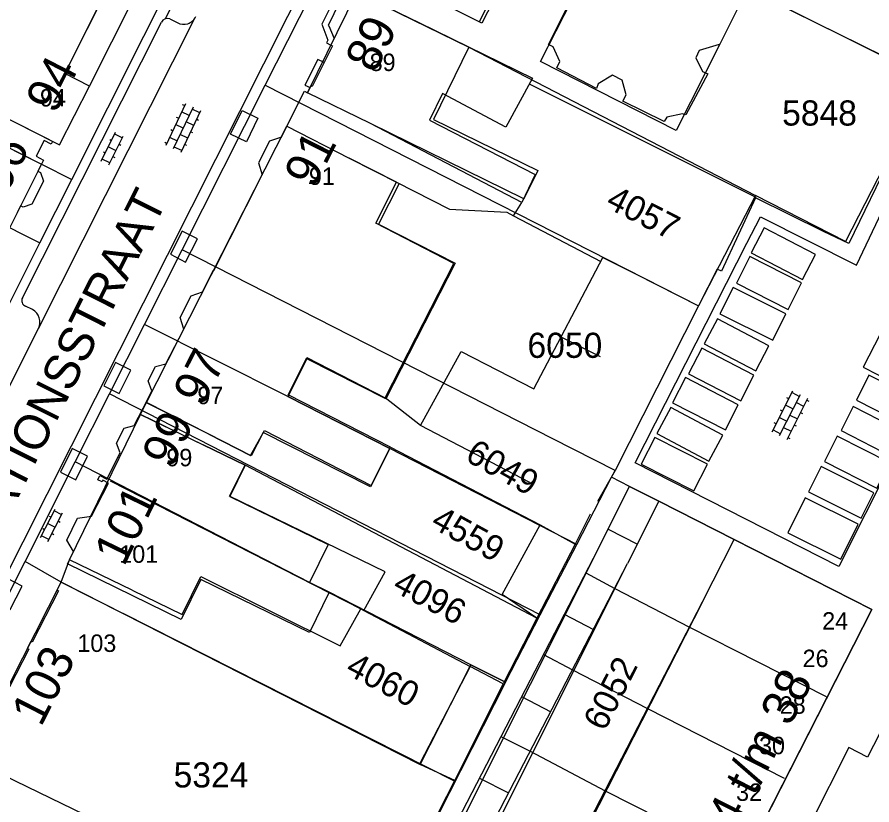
# Model space of a CAD drawing. Extents: x 148816 to 151297, y 399515 to 402500.
# Drawn here: x 150336.1 to 150397.3, y 399575.8 to 399632.2 of the extents above; entities that cross this region are included whole.
import ezdxf

# ---------------------------------------------------------------- set-up
doc = ezdxf.new("R2010")
doc.units = 0
for name, color, linetype in [('B01 Hoofdgebouw  [D] Norm', 7, 'Continuous'), ('B01 Hoofdgebouw  [T] Norm', 7, 'Continuous'), ('B01 hoofgebouw', 7, 'Continuous'), ('B02 Bijgebouw  [D] Norm', 7, 'Continuous'), ('B07 Tussenmuur  [D] Norm', 7, 'Continuous'), ('G01 perceelsgrens', 7, 'Continuous'), ('S02 Open verharding  Norm', 7, 'Continuous'), ('T04 Haag heg  [D] Gem', 7, 'Continuous'), ('V00 Kant verharding algemeen  [T] Norm', 7, 'Continuous'), ('V00 Kant verharding algemeen secundair  [T] Gem', 7, 'Continuous'), ('Z01 perceelnummer', 7, 'Continuous'), ('Z02 huisnummer', 7, 'Continuous'), ('Z02 Huisnummer  [Tekst] Norm', 7, 'Continuous'), ('Z06 straatnaam', 7, 'Continuous')]:
    doc.layers.add(name, color=color, linetype=linetype)

msp = doc.modelspace()

# ---------------------------------------------------------------- linework, layer by layer
at = {"layer": 'B01 Hoofdgebouw  [D] Norm'}
for points in [[(150371.129, 399635.718), (150369.178, 399631.874), (150365.05, 399633.98)], [(150386.38, 399630.23), (150386.358, 399630.241), (150384.942, 399629.808), (150384.688, 399629.3), (150385.169, 399628.308), (150385.55, 399628.155), (150383.972, 399625.208), (150383.743, 399625.284), (150382.625, 399625.057), (150382.421, 399624.726), (150379.476, 399626.203), (150379.705, 399626.635), (150379.427, 399627.703), (150378.716, 399628.06), (150377.699, 399627.425), (150377.572, 399627.095), (150374.753, 399628.572), (150374.957, 399629.029), (150374.476, 399630.072), (150374.146, 399630.25), (150375.521, 399632.994)], [(150364.92, 399631.79), (150372.99, 399627.836), (150371.09, 399624.33), (150366.57, 399626.749), (150365.628, 399624.843), (150373.195, 399620.947), (150372.227, 399618.94), (150361.4, 399624.59)], [(150349.83, 399602.34), (150352.808, 399600.824), (150353.814, 399602.612), (150361.456, 399598.665), (150362.832, 399601.409), (150355.519, 399605.178), (150356.843, 399607.846), (150362.455, 399604.943), (150367.369, 399614.572), (150361.783, 399617.45), (150363.274, 399620.397), (150359.89, 399622.12)], [(150372.806, 399598.885), (150364.993, 399602.983), (150367.895, 399608.268), (150373.1, 399605.594), (150378.04, 399615.006), (150380.42, 399613.8)], [(150344.35, 399591.17), (150347.916, 399589.431), (150349.254, 399592.169), (150359.233, 399587.203), (150360.709, 399589.845), (150360.938, 399589.718), (150362.465, 399592.487), (150351.319, 399597.912), (150352.44, 399600.12), (150349.44, 399601.58)], [(150377.7, 399594.14), (150367.602, 399574.638), (150369.684, 399573.569), (150379.81, 399593.08)], [(150380.66, 399568.17), (150375.18, 399570.965), (150385.17, 399590.35)], [(150354.55, 399562.88), (150358.858, 399570.91), (150362.971, 399568.821), (150367.428, 399577.511), (150343.71, 399589.5)], [(150367.428, 399577.511), (150370.891, 399584.472), (150368.53, 399585.72), (150364.949, 399578.764)]]:
    msp.add_lwpolyline(points, dxfattribs=at)
msp.add_lwpolyline([(150376.06, 399594.483), (150373.31, 399589.173), (150370.822, 399590.878), (150373.546, 399595.858)], close=True, dxfattribs=at)
at = {"layer": 'B01 Hoofdgebouw  [T] Norm'}
for p, q in [((150339.52, 399628.18), (150344.29, 399637.67)), ((150360.43, 399633.99), (150364.92, 399631.79)), ((150359.2, 399633.273), (150358.387, 399631.61)), ((150387.87, 399633.18), (150386.38, 399630.23)), ((150358.387, 399631.61), (150358.431, 399631.588)), ((150358.431, 399631.588), (150358.815, 399630.688)), ((150358.815, 399630.688), (150358.577, 399630.202)), ((150358.578, 399630.201), (150358.816, 399630.688)), ((150358.693, 399630.144), (150357.242, 399627.247)), ((150358.577, 399630.202), (150358.693, 399630.144)), ((150341.3, 399627.27), (150339.52, 399628.18)), ((150339.15, 399623.06), (150341.3, 399627.27)), ((150356.91, 399626.79), (150357.154, 399627.289)), ((150357.242, 399627.247), (150357.159, 399627.287)), ((150361.4, 399624.59), (150356.91, 399626.79)), ((150334.72, 399625.32), (150339.15, 399623.06)), ((150355.03, 399623.604), (150355.43, 399624.39)), ((150355.43, 399624.39), (150359.89, 399622.12)), ((150333.39, 399623.93), (150337.86, 399621.69)), ((150355.029, 399623.605), (150354.187, 399623.316)), ((150338.046, 399623.364), (150337.472, 399622.243)), ((150338.545, 399623.109), (150338.046, 399623.364)), ((150338.65, 399623.314), (150338.545, 399623.109)), ((150354.187, 399623.316), (150353.399, 399621.776)), ((150337.472, 399622.243), (150338.003, 399621.97)), ((150338.003, 399621.97), (150337.86, 399621.69)), ((150353.399, 399621.776), (150353.663, 399620.915)), ((150337.86, 399621.69), (150337.606, 399621.183)), ((150337.606, 399621.183), (150337.796, 399621.086)), ((150337.796, 399621.086), (150337.996, 399620.467)), ((150350.183, 399614.073), (150353.663, 399620.915)), ((150337.996, 399620.467), (150337.165, 399618.811)), ((150337.165, 399618.811), (150336.548, 399618.607)), ((150336.361, 399618.701), (150336.114, 399618.208)), ((150336.548, 399618.607), (150336.361, 399618.701)), ((150349.386, 399612.529), (150350.162, 399614.084)), ((150380.42, 399613.8), (150384.88, 399611.54)), ((150347.778, 399610.715), (150348.562, 399612.254)), ((150348.562, 399612.254), (150349.386, 399612.529)), ((150384.88, 399611.54), (150378.91, 399599.76)), ((150348.053, 399609.873), (150347.778, 399610.715)), ((150346.753, 399607.395), (150348.053, 399609.873)), ((150345.494, 399606.163), (150346.027, 399607.204)), ((150346.027, 399607.204), (150346.753, 399607.395)), ((150345.766, 399605.461), (150345.494, 399606.163)), ((150345.126, 399604.208), (150345.766, 399605.461)), ((150344.493, 399602.968), (150345.126, 399604.208)), ((150349.83, 399602.34), (150345.339, 399604.626)), ((150344.91, 399603.785), (150349.44, 399601.58)), ((150343.767, 399602.778), (150344.493, 399602.968)), ((150343.22, 399601.71), (150343.767, 399602.778)), ((150343.493, 399601.008), (150343.22, 399601.71)), ((150378.91, 399599.76), (150374.45, 399602.02)), ((150342.536, 399599.136), (150343.493, 399601.008)), ((150341.897, 399599.089), (150342.046, 399599.384)), ((150342.046, 399599.384), (150342.536, 399599.136)), ((150341.45, 399596.487), (150342.648, 399598.844)), ((150342.193, 399598.939), (150341.897, 399599.089)), ((150342.247, 399599.046), (150342.193, 399598.939)), ((150342.648, 399598.844), (150342.247, 399599.046)), ((150377.7, 399594.14), (150379.94, 399598.61)), ((150379.94, 399598.61), (150382.05, 399597.55)), ((150382.05, 399597.55), (150379.81, 399593.08)), ((150339.68, 399594.77), (150340.442, 399596.333)), ((150340.442, 399596.333), (150341.45, 399596.487)), ((150340.145, 399593.943), (150339.68, 399594.77)), ((150385.17, 399590.35), (150387.44, 399594.81)), ((150387.44, 399594.81), (150397.29, 399589.79)), ((150339.86, 399593.36), (150340.145, 399593.943)), ((150344.35, 399591.17), (150339.86, 399593.36)), ((150338.972, 399591.192), (150339.26, 399591.76)), ((150338.972, 399591.192), (150339.07, 399591.142)), ((150339.26, 399591.76), (150343.71, 399589.5)), ((150339.07, 399591.142), (150337.202, 399587.46)), ((150397.29, 399589.79), (150385.11, 399565.9)), ((150336.848, 399587.002), (150337.105, 399587.509)), ((150337.202, 399587.46), (150337.104, 399587.509)), ((150336.945, 399586.952), (150335.104, 399583.323)), ((150336.847, 399587.002), (150336.945, 399586.952))]:
    msp.add_line(p, q, dxfattribs=at)
at = {"layer": 'B01 hoofgebouw'}
for points in [[(150365.05, 399633.98), (150360.6, 399636.25), (150365.49, 399645.85), (150374.08, 399641.54), (150374.03, 399641.45), (150377.62, 399639.62), (150377.15, 399638.67), (150383.08, 399635.63), (150384.24, 399636.03), (150384.39, 399636.31), (150387.35, 399634.79), (150387.21, 399634.51), (150387.58, 399633.341), (150387.87, 399633.18), (150386.38, 399630.23)], [(150334.72, 399625.32), (150338.672, 399623.304), (150339.15, 399623.06), (150341.3, 399627.27), (150339.52, 399628.18), (150344.29, 399637.67)], [(150386.38, 399630.23), (150383.276, 399624.084), (150373.576, 399629.025), (150375.812, 399633.416), (150371.371, 399635.678), (150369.38, 399631.771), (150365.05, 399633.98)], [(150361.4, 399624.591), (150356.91, 399626.79), (150360.43, 399633.99), (150364.92, 399631.79)], [(150364.92, 399631.79), (150368.448, 399630.061), (150365.916, 399624.882), (150373.377, 399621.234), (150372.387, 399619.21), (150361.4, 399624.591)], [(150349.83, 399602.34), (150345.37, 399604.61), (150355.43, 399624.39), (150359.89, 399622.12)], [(150333.39, 399623.93), (150337.86, 399621.69), (150334.79, 399615.57), (150334.96, 399615.48), (150335.18, 399614.84), (150330.34, 399605.23), (150312.38, 399614.28), (150309.57, 399608.7), (150315.67, 399605.63), (150317.13, 399608.55), (150328.89, 399602.64), (150324.83, 399594.57), (150320.36, 399596.81)], [(150359.89, 399622.12), (150363.464, 399620.301), (150361.983, 399617.39), (150367.46, 399614.604), (150362.512, 399604.876), (150356.86, 399607.751), (150355.484, 399605.047), (150362.794, 399601.329), (150361.396, 399598.58), (150353.727, 399602.481), (150352.869, 399600.793), (150349.83, 399602.34)], [(150380.42, 399613.8), (150384.88, 399611.54), (150378.91, 399599.76), (150374.45, 399602.02)], [(150380.42, 399613.8), (150384.88, 399611.54), (150378.91, 399599.76), (150374.45, 399602.02)], [(150375.136, 399609.275), (150377.845, 399607.902)], [(150344.94, 399603.77), (150345.37, 399604.61)], [(150344.35, 399591.17), (150339.86, 399593.36), (150344.94, 399603.77), (150349.44, 399601.58)], [(150349.44, 399601.58), (150352.436, 399600.122), (150351.342, 399597.882), (150358.37, 399594.453), (150357.041, 399591.73), (150358.452, 399591.041), (150357.045, 399588.157), (150349.263, 399591.954), (150347.86, 399589.079), (150339.711, 399593.056), (150339.86, 399593.36)], [(150377.7, 399594.14), (150379.94, 399598.61), (150382.05, 399597.55), (150379.81, 399593.08)], [(150385.17, 399590.35), (150387.44, 399594.81), (150397.29, 399589.79), (150385.11, 399565.9), (150380.66, 399568.17)], [(150377.7, 399594.14), (150367.961, 399574.705), (150370.072, 399573.647), (150379.81, 399593.08)], [(150336.86, 399561.89), (150327.02, 399566.681), (150326.45, 399568.341), (150326.28, 399568.43), (150328.9, 399573.57), (150329.7, 399573.16), (150332.75, 399579.13), (150332.85, 399579.12), (150339.26, 399591.76), (150343.71, 399589.5)], [(150385.17, 399590.35), (150375.278, 399570.915), (150380.66, 399568.17)], [(150343.71, 399589.5), (150364.966, 399578.705), (150368.587, 399585.846), (150371.066, 399584.589), (150363.036, 399568.756), (150358.896, 399570.856), (150353.91, 399561.023), (150353.63, 399561.17)]]:
    msp.add_lwpolyline(points, dxfattribs=at)
at = {"layer": 'B02 Bijgebouw  [D] Norm'}
for p, q in [((150378.406, 399595.548), (150380.509, 399594.475)), ((150376.811, 399592.424), (150378.888, 399591.303)), ((150375.279, 399589.464), (150377.362, 399588.363)), ((150373.779, 399586.567), (150375.859, 399585.468)), ((150372.226, 399583.569), (150374.31, 399582.482)), ((150370.738, 399580.695), (150372.843, 399579.655)), ((150369.203, 399577.73), (150371.291, 399576.665))]:
    msp.add_line(p, q, dxfattribs=at)
at = {"layer": 'B07 Tussenmuur  [D] Norm'}
for points in [[(150342.77, 399599), (150360.709, 399589.845)], [(150342.77, 399599), (150360.709, 399589.845)], [(150384.239, 399588.543), (150394.026, 399583.578)], [(150384.239, 399588.543), (150394.026, 399583.578)], [(150381.234, 399582.712), (150391.023, 399577.716)], [(150381.234, 399582.712), (150391.023, 399577.716)], [(150378.191, 399576.807), (150388.018, 399571.851)], [(150378.191, 399576.807), (150388.018, 399571.851)]]:
    msp.add_lwpolyline(points, dxfattribs=at)
at = {"layer": 'G01 perceelsgrens'}
for points in [[(150363.782, 399646.99), (150365.49, 399645.85), (150374.08, 399641.54), (150384.39, 399636.31), (150388.409, 399634.246), (150401.38, 399627.808), (150395.396, 399616.146), (150388.973, 399619.431)], [(150312.971, 399636.45), (150326.503, 399629.512), (150330.808, 399627.315), (150329.911, 399625.673), (150337.86, 399621.69), (150340.027, 399620.593)], [(150340.027, 399620.593), (150347.751, 399636.003)], [(150353.88, 399627.347), (150357.937, 399635.394)], [(150357.937, 399635.394), (150360.43, 399633.99), (150368.448, 399630.061), (150388.973, 399619.431)], [(150309.701, 399630.161), (150337.752, 399616.054)], [(150347.928, 399615.54), (150353.88, 399627.347)], [(150353.88, 399627.347), (150384.88, 399611.54)], [(150337.752, 399616.054), (150340.027, 399620.593)], [(150388.973, 399619.431), (150384.88, 399611.54)], [(150335.544, 399611.65), (150337.752, 399616.054)], [(150345.235, 399610.2), (150347.928, 399615.54)], [(150378.91, 399599.76), (150374.45, 399602.02), (150347.928, 399615.54)], [(150384.88, 399611.54), (150378.91, 399599.76)], [(150342.732, 399605.233), (150345.235, 399610.2)], [(150376.166, 399594.458), (150362.794, 399601.329), (150355.484, 399605.047), (150345.235, 399610.2)], [(150340.28, 399600.369), (150342.732, 399605.233)], [(150373.558, 399589.412), (150342.732, 399605.233)], [(150336.682, 399593.233), (150340.28, 399600.369)], [(150371.066, 399584.589), (150368.587, 399585.846), (150358.452, 399591.041), (150357.041, 399591.73), (150340.28, 399600.369)], [(150378.656, 399599.276), (150378.91, 399599.76)], [(150376.166, 399594.458), (150378.656, 399599.276)], [(150384.297, 399564.667), (150385.11, 399565.9), (150397.29, 399589.79), (150387.44, 399594.81), (150382.05, 399597.55), (150379.94, 399598.61), (150378.656, 399599.276)], [(150373.558, 399589.412), (150376.166, 399594.458)], [(150330.176, 399580.327), (150336.682, 399593.233)], [(150367.483, 399577.525), (150364.966, 399578.705), (150339.26, 399591.76), (150336.682, 399593.233)], [(150371.066, 399584.589), (150373.558, 399589.412)], [(150367.483, 399577.525), (150371.066, 399584.589)], [(150345.075, 399565.254), (150345.232, 399565.585), (150348.211, 399571.459), (150342.627, 399574.291), (150330.176, 399580.327)], [(150365.827, 399574.26), (150367.483, 399577.525)]]:
    msp.add_lwpolyline(points, dxfattribs=at)
at = {"layer": 'S02 Open verharding  Norm'}
for p, q in [((150348.162, 399626.008), (150346.748, 399623.026)), ((150348.704, 399625.751), (150347.29, 399622.769)), ((150349.246, 399625.494), (150347.832, 399622.512)), ((150348.098, 399625.872), (150347.962, 399625.937)), ((150349.182, 399625.358), (150348.64, 399625.615)), ((150347.669, 399624.969), (150347.534, 399625.033)), ((150348.426, 399625.163), (150347.884, 399625.421)), ((150348.968, 399624.906), (150349.103, 399624.842)), ((150347.997, 399624.26), (150347.455, 399624.517)), ((150348.753, 399624.455), (150348.211, 399624.712)), ((150342.138, 399621.905), (150343.166, 399623.963)), ((150342.674, 399621.637), (150343.702, 399623.695)), ((150343.635, 399623.561), (150343.099, 399623.829)), ((150347.026, 399623.614), (150347.568, 399623.357)), ((150347.241, 399624.065), (150347.105, 399624.13)), ((150348.325, 399623.551), (150347.783, 399623.808)), ((150348.539, 399624.003), (150348.675, 399623.939)), ((150342.741, 399623.448), (150342.875, 399623.381)), ((150343.412, 399623.113), (150343.546, 399623.046)), ((150346.812, 399623.162), (150346.676, 399623.226)), ((150348.11, 399623.099), (150348.246, 399623.035)), ((150342.294, 399622.554), (150342.428, 399622.487)), ((150342.652, 399622.934), (150343.188, 399622.666)), ((150347.896, 399622.648), (150347.354, 399622.905)), ((150342.741, 399621.771), (150342.205, 399622.039)), ((150342.965, 399622.219), (150343.099, 399622.152)), ((150390.149, 399602.522), (150391.643, 399605.464)), ((150391.575, 399605.33), (150392.11, 399605.058)), ((150390.684, 399602.25), (150392.178, 399605.192)), ((150391.349, 399604.884), (150391.215, 399604.952)), ((150391.219, 399601.978), (150392.713, 399604.92)), ((150392.645, 399604.787), (150392.779, 399604.719)), ((150390.896, 399603.993), (150390.762, 399604.061)), ((150391.122, 399604.438), (150391.657, 399604.167)), ((150392.419, 399604.341), (150391.884, 399604.613)), ((150390.67, 399603.547), (150391.205, 399603.275)), ((150391.431, 399603.721), (150391.966, 399603.449)), ((150392.192, 399603.895), (150392.326, 399603.827)), ((150390.443, 399603.101), (150390.309, 399603.169)), ((150390.978, 399602.829), (150391.513, 399602.558)), ((150391.74, 399603.004), (150391.873, 399602.936)), ((150390.217, 399602.655), (150390.752, 399602.384)), ((150391.287, 399602.112), (150391.42, 399602.044)), ((150337.781, 399594.941), (150338.84, 399596.983)), ((150338.314, 399594.665), (150339.373, 399596.707)), ((150339.304, 399596.574), (150338.771, 399596.85)), ((150338.408, 399596.475), (150338.541, 399596.406)), ((150339.074, 399596.13), (150339.207, 399596.061)), ((150337.947, 399595.587), (150338.08, 399595.518)), ((150338.311, 399595.962), (150338.843, 399595.686)), ((150338.383, 399594.798), (150337.85, 399595.074)), ((150338.613, 399595.242), (150338.746, 399595.173))]:
    msp.add_line(p, q, dxfattribs=at)
at = {"layer": 'T04 Haag heg  [D] Gem'}
for p, q in [((150378.888, 399591.303), (150384.239, 399588.543)), ((150375.859, 399585.468), (150381.234, 399582.712)), ((150372.843, 399579.655), (150378.191, 399576.807))]:
    msp.add_line(p, q, dxfattribs=at)
for points in [[(150363.274, 399620.397), (150367.059, 399618.47), (150371.159, 399618.255), (150371.641, 399617.975)], [(150371.641, 399617.975), (150372.227, 399618.94)], [(150371.641, 399617.975), (150377.887, 399614.715)], [(150364.993, 399602.983), (150362.455, 399604.943)], [(150362.832, 399601.409), (150373.546, 399595.858)], [(150373.31, 399589.173), (150352.44, 399600.12)], [(150360.938, 399589.718), (150368.53, 399585.72)]]:
    msp.add_lwpolyline(points, dxfattribs=at)
at = {"layer": 'V00 Kant verharding algemeen  [T] Norm'}
for p, q in [((150341.3, 399627.27), (150346.06, 399636.74)), ((150387.35, 399634.79), (150401.33, 399627.79)), ((150337.645, 399609.924), (150348.86, 399632.177)), ((150396.2, 399614.45), (150403.89, 399630.75)), ((150407.76, 399628.781), (150396.66, 399607.15)), ((150401.33, 399627.79), (150395.65, 399615.99)), ((150355.43, 399624.39), (150356.68, 399626.9)), ((150356.68, 399626.9), (150356.91, 399626.8)), ((150388.96, 399619.27), (150386.52, 399614.03)), ((150393.84, 399616.87), (150388.96, 399619.27)), ((150388.35, 399616.02), (150389.31, 399617.9)), ((150389.31, 399617.9), (150396.2, 399614.45)), ((150395.65, 399615.99), (150393.84, 399616.87)), ((150380.34, 399600.29), (150388.35, 399616.02)), ((150386.21, 399614.17), (150384.88, 399611.54)), ((150386.52, 399614.03), (150386.21, 399614.17)), ((150396.66, 399607.15), (150400.98, 399604.93)), ((150400.98, 399604.93), (150394.92, 399592.88)), ((150378.91, 399599.76), (150377.66, 399597.53)), ((150394.92, 399592.88), (150380.34, 399600.29)), ((150382.05, 399597.55), (150387.44, 399594.81)), ((150339.26, 399591.76), (150339.86, 399593.36)), ((150399.02, 399583.23), (150396.97, 399579.23)), ((150395.65, 399579.91), (150387.08, 399563.08)), ((150396.97, 399579.23), (150395.65, 399579.91))]:
    msp.add_line(p, q, dxfattribs=at)
for points in [[(150362.354, 399645.969), (150324.453, 399570.681)], [(150346.733, 399632.097), (150347.68, 399634.036), (150349.15, 399633.294)], [(150360.43, 399633.99), (150360.134, 399634.15), (150360.007, 399633.909), (150358.843, 399633.59), (150357.914, 399631.705), (150358.354, 399630.559), (150358.26, 399630.357), (150358.577, 399630.202)], [(150336.501, 399612.119), (150346.442, 399631.836)], [(150347.054, 399632.08), (150347.573, 399631.818)], [(150358.097, 399628.955), (150357.628, 399629.163), (150356.711, 399627.339), (150357.093, 399627.164)], [(150372.77, 399627.43), (150388.987, 399619.324)], [(150353.346, 399624.983), (150352.521, 399623.28), (150351.393, 399623.827), (150352.219, 399625.529), (150353.346, 399624.983)], [(150347.927, 399616.891), (150347.081, 399615.228), (150348.178, 399614.669), (150349.025, 399616.332), (150347.927, 399616.891)], [(150337.213, 399611.266), (150336.714, 399611.515)], [(150332.692, 399600.07), (150337.645, 399609.924)], [(150343.162, 399607.486), (150342.325, 399605.81), (150343.418, 399605.263), (150344.256, 399606.94), (150343.162, 399607.486)], [(150340.319, 399599.07), (150341.162, 399600.77), (150340.055, 399601.32), (150339.211, 399599.619), (150340.319, 399599.07)], [(150377.13, 399596.617), (150376.06, 399594.483)], [(150335.383, 399592.03), (150334.532, 399590.359), (150335.615, 399589.808), (150336.465, 399591.479), (150335.383, 399592.03)], [(150373.31, 399589.173), (150370.891, 399584.472)]]:
    msp.add_lwpolyline(points, dxfattribs=at)
for centre, radius, start, end in [((150348.039, 399632.633), 0.939, 240.23532, 335.59049), ((150346.88, 399631.628), 0.484, 68.89336, 154.58027), ((150336.861, 399611.906), 0.418, 149.41733, 249.43297), ((150336.753, 399610.378), 1, 333.03785, 62.64967)]:
    msp.add_arc(centre, radius, start, end, dxfattribs=at)
at = {"layer": 'V00 Kant verharding algemeen secundair  [T] Gem'}
for points in [[(150393.259, 399615.21), (150389.577, 399617.119), (150388.651, 399615.333), (150392.333, 399613.424)], [(150392.265, 399613.177), (150388.558, 399615.061), (150387.595, 399613.166), (150391.302, 399611.282)], [(150391.145, 399610.966), (150387.362, 399612.851), (150386.419, 399610.958), (150390.202, 399609.073)], [(150389.923, 399608.68), (150386.241, 399610.615), (150385.3, 399608.824), (150388.982, 399606.889)], [(150388.853, 399606.571), (150385.121, 399608.506), (150384.173, 399606.678), (150387.905, 399604.743)], [(150400.792, 399604.679), (150397.085, 399606.563), (150396.179, 399604.78), (150399.886, 399602.896)], [(150387.733, 399604.462), (150383.95, 399606.398), (150383.023, 399604.586), (150386.806, 399602.651)], [(150386.613, 399602.277), (150382.906, 399604.263), (150381.908, 399602.399), (150385.616, 399600.414)], [(150399.671, 399602.418), (150395.964, 399604.328), (150395.084, 399602.619), (150398.791, 399600.71)], [(150398.576, 399600.309), (150394.819, 399602.219), (150393.897, 399600.405), (150397.655, 399598.496)], [(150385.518, 399600.194), (150381.76, 399602.104), (150380.791, 399600.198), (150384.549, 399598.288)], [(150397.431, 399598.149), (150393.673, 399600.034), (150392.766, 399598.225), (150396.524, 399596.341)], [(150396.31, 399595.913), (150392.527, 399597.798), (150391.275, 399595.285), (150395.058, 399593.4)]]:
    msp.add_lwpolyline(points, close=True, dxfattribs=at)

# ---------------------------------------------------------------- texts
at = {"layer": 'Z01 perceelnummer'}
for s, p in [('5848', (150390.867, 399624.444)), ('6050', (150372.64, 399607.813)), ('5324', (150347.316, 399577.055))]:
    msp.add_text(s, height=1.8, dxfattribs=at).set_placement(p)
for s, rotation, p in [('4057', 332.92225, (150378.153, 399618.633)), ('6049', 330.64536, (150368.092, 399600.514)), ('4559', 331.0841, (150365.63, 399595.726)), ('4096', 331.7691, (150362.89, 399591.173)), ('4060', 332.23079, (150359.526, 399585.228)), ('6052', 63.12469, (150378.163, 399581.011))]:
    msp.add_text(s, height=1.8, rotation=rotation, dxfattribs=at).set_placement(p)
at = {"layer": 'Z02 huisnummer'}
for s, rotation, p in [('89', 63.94765, (150361.733, 399628.118)), ('94', 62.94832, (150338.843, 399625.208)), ('96', 63.3837, (150335.377, 399619.532)), ('91', 63.05042, (150357.34, 399619.872)), ('97', 63.05042, (150349.4, 399604.262)), ('99', 63.9728, (150347.183, 399599.819)), ('101', 63.9728, (150343.764, 399592.811)), ('103', 63.12746, (150337.824, 399581.33)), ('24 t/m 38', 62.99935, (150386.784, 399572.254))]:
    msp.add_text(s, height=2.5, rotation=rotation, dxfattribs=at).set_placement(p)
at = {"layer": 'Z02 Huisnummer  [Tekst] Norm'}
for s, p in [('89', (150361.345, 399628.35)), ('94', (150337.75, 399625.81)), ('91', (150357, 399620.195)), ('97', (150349.015, 399604.5)), ('99', (150346.795, 399600.05)), ('101', (150343.425, 399593.14)), ('24', (150393.736, 399588.355)), ('103', (150340.425, 399586.76)), ('26', (150392.332, 399585.671)), ('28', (150390.694, 399582.334)), ('30', (150389.213, 399579.433)), ('32', (150387.575, 399576.096))]:
    msp.add_text(s, height=1.25, dxfattribs=at).set_placement(p)
at = {"layer": 'Z06 straatnaam'}
msp.add_text('STATIONSSTRAAT', height=2.5, rotation=63.3325, dxfattribs=at).set_placement((150333.461, 399592.326))

doc.saveas('drawing.dxf')
